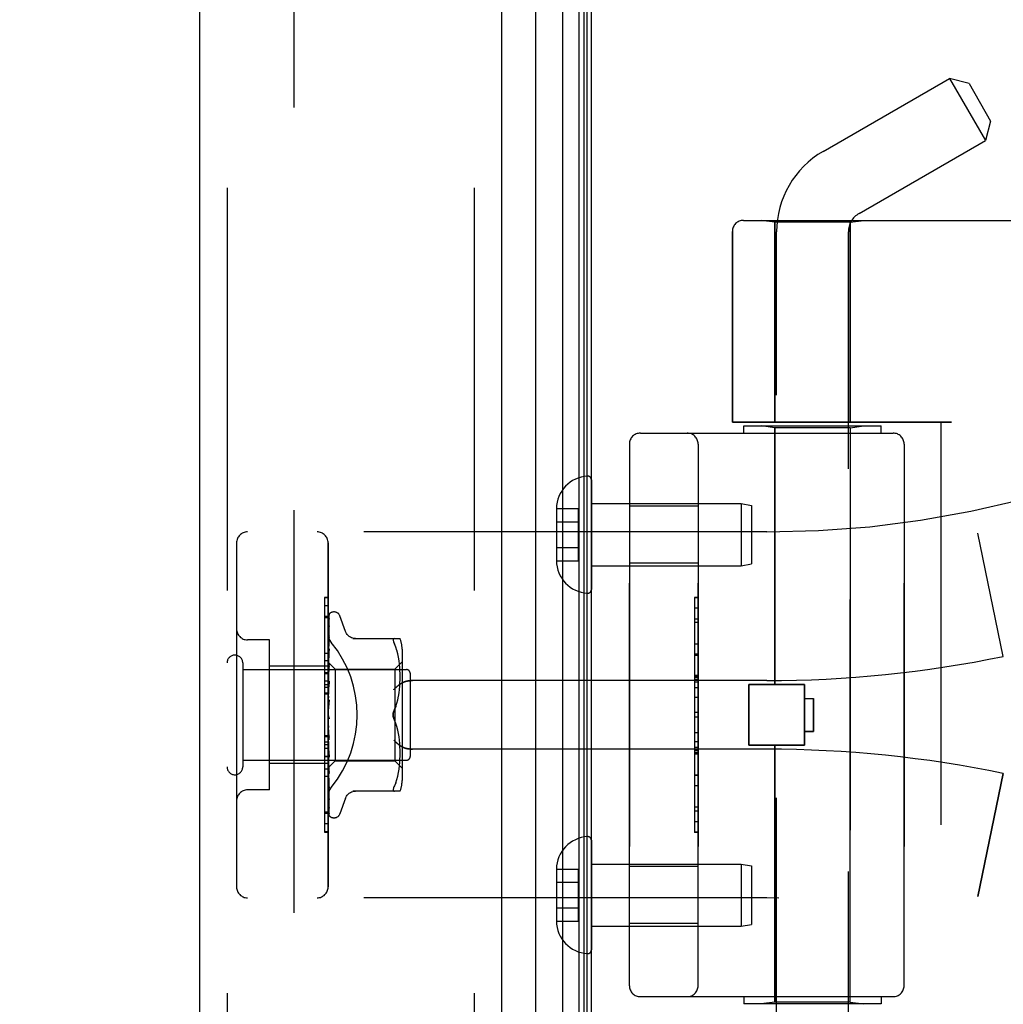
# Model space of a CAD drawing. Header units: inches. Extents: x 0 to 200, y 0 to 129.
# Tile 260 of 276: x 105.4 to 108.09, y 71.77 to 74.46. Entities that reach past the tile are written whole.
import ezdxf

# ---------------------------------------------------------------- set-up
doc = ezdxf.new("R2010")
doc.units = ezdxf.units.IN
doc.header["$LTSCALE"] = 11
doc.header["$MEASUREMENT"] = 0
doc.linetypes.add('HIDDEN', pattern=[0.2, 0.1, -0.1])
doc.layers.get('0').update_dxf_attribs({"linetype": 'CONTINUOUS'})
for name, color, linetype in [('DEFAULT_2', 8, 'HIDDEN'), ('DIMENSIONS', 7, 'CONTINUOUS'), ('LEFTHAND_DOOR_ASSEMBLY', 7, 'CONTINUOUS'), ('RIGHTHAND_DOOR_ASSEMBLY', 7, 'CONTINUOUS')]:
    doc.layers.add(name, color=color, linetype=linetype)
doc.styles.get("Standard").update_dxf_attribs({"font": 'arial.ttf'})
doc.dimstyles.new('DIMSTYLE_1', dxfattribs={"dimtxt": 0.882353, "dimasz": 1.176471, "dimexe": 0.09, "dimexo": 0.07, "dimgap": 0.0375, "dimtad": 0, "dimtih": 1, "dimtoh": 1, "dimzin": 4, "dimdsep": 46, "dimtxsty": 'Standard', "dimblk": '_FILLED', "dimblk1": '_FILLED', "dimblk2": '_FILLED', "dimcen": 0.09, "dimadec": 3, "dimazin": 1, "dimtfac": 1, "dimtdec": 3, "dimtofl": 0, "dimtmove": 0, "dimatfit": 3, "dimldrblk": '_FILLED', "dimfxl": 0, "dimtolj": 1, "dimtzin": 4, "dimarcsym": 0})

# ---------------------------------------------------------------- blocks, each defined once
blk = doc.blocks.new('_FILLED')
at = {"color": 0, "linetype": 'ByBlock'}
blk.add_solid([(0, 0), (-1, 0.2), (-1, -0.2)], dxfattribs=at)
blk = doc.blocks.new('*D12')
at = {"layer": 'DIMENSIONS', "color": 2, "linetype": 'Continuous'}
for p, q in [((106.2444, 94.1858), (101.7828, 94.1858)), ((102.8416, 94.1858), (102.8416, 65.0682)), ((102.8416, 34.1858), (102.8416, 63.3034)), ((106.2554, 34.1858), (101.7828, 34.1858))]:
    blk.add_line(p, q, dxfattribs=at)
at = {"layer": 'DIMENSIONS', "color": 2, "linetype": 'Continuous', "xscale": 1.1764705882, "yscale": 1.1764705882, "zscale": 1.1764705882}
for p, rotation in [((102.8416, 94.1858), 90), ((102.8416, 34.1858), 270)]:
    blk.add_blockref('_FILLED', p, dxfattribs=dict(at, rotation=rotation))
at = {"layer": 'DIMENSIONS', "color": 2, "linetype": 'Continuous', "insert": (102.8416, 64.627), "char_height": 0.88235, "width": 3.083315, "attachment_point": 2, "line_spacing_factor": 0.9}
blk.add_mtext('60.00', dxfattribs=at)

msp = doc.modelspace()

# ---------------------------------------------------------------- linework, layer by layer
at = {"color": 3, "linetype": 'Continuous'}
msp.add_line((106.9639, 34.2898), (106.9639, 94.0818), dxfattribs=at)
at = {"layer": 'DEFAULT_2', "color": 8, "linetype": 'HIDDEN'}
msp.add_line((106.1514, 92.9202), (106.1514, 35.4514), dxfattribs=at)
at = {"layer": 'LEFTHAND_DOOR_ASSEMBLY', "color": 8, "linetype": 'HIDDEN'}
for p, q in [((105.9689, 93.8008), (105.9689, 34.5708)), ((106.6439, 93.8008), (106.6439, 34.5708)), ((107.3792, 73.9121), (109.4429, 73.9121)), ((107.4649, 73.9068), (107.4274, 73.9121)), ((107.6709, 73.9068), (107.7084, 73.9121)), ((107.4649, 73.9068), (107.4649, 73.3608)), ((107.6709, 73.9068), (107.4649, 73.9068)), ((107.6709, 73.9068), (107.6709, 73.3608)), ((107.3492, 73.8821), (107.3492, 73.3608)), ((107.9479, 73.3608), (107.3492, 73.3608)), ((107.3804, 73.3308), (107.3804, 73.3508)), ((107.3804, 73.3508), (107.7554, 73.3508)), ((107.4649, 73.3455), (107.4274, 73.3508)), ((107.6709, 73.3455), (107.7084, 73.3508)), ((107.7554, 73.3308), (107.7554, 73.3508)), ((107.9179, 73.3608), (107.9179, 71.7608)), ((107.0979, 73.3308), (107.7879, 73.3308)), ((107.4649, 72.6438), (107.4649, 73.3455)), ((107.6709, 73.3455), (107.4649, 73.3455)), ((107.6709, 71.7761), (107.6709, 73.3455)), ((107.0679, 73.3008), (107.0679, 71.8208)), ((107.2554, 71.8208), (107.2554, 73.3008)), ((107.8179, 73.3008), (107.8179, 71.8208)), ((107.2554, 73.1313), (107.0679, 73.1313)), ((107.4429, 73.0608), (106.0249, 73.0608)), ((108.0889, 72.7208), (108.0191, 73.0574)), ((105.9949, 73.0308), (105.9949, 72.0908)), ((106.2449, 72.0908), (106.2449, 73.0308)), ((107.2554, 72.9753), (107.0679, 72.9753)), ((107.2454, 72.8818), (107.2454, 72.2398)), ((107.2454, 72.8818), (107.2554, 72.8818)), ((107.2554, 72.8815), (107.2454, 72.8815)), ((106.2349, 72.8586), (106.2349, 72.4479)), ((106.2449, 72.8586), (106.2349, 72.8586)), ((106.2449, 72.8301), (106.2349, 72.8301)), ((107.2454, 72.8234), (107.2554, 72.8234)), ((107.2554, 72.8132), (107.2454, 72.8132)), ((106.0849, 72.7658), (106.0249, 72.7658)), ((106.0849, 72.3558), (106.0849, 72.7658)), ((107.2554, 72.7544), (107.2454, 72.7544)), ((106.2449, 72.7088), (106.2349, 72.7088)), ((107.2454, 72.7242), (107.2554, 72.7242)), ((106.2449, 72.6938), (106.0849, 72.6938)), ((106.2449, 72.6527), (106.2349, 72.6527)), ((107.4429, 72.6546), (106.4754, 72.6546)), ((107.2454, 72.6676), (107.2554, 72.6676)), ((107.2454, 72.6674), (107.2554, 72.6674)), ((107.2554, 72.6671), (107.2454, 72.6671)), ((106.2449, 72.6427), (106.2349, 72.6427)), ((106.2449, 72.6355), (106.2349, 72.6355)), ((106.2449, 72.6204), (106.2349, 72.6204)), ((107.3939, 72.4778), (107.3939, 72.6438)), ((107.3939, 72.6438), (107.5459, 72.6438)), ((107.5459, 72.4778), (107.5459, 72.6438)), ((107.2454, 72.6092), (107.2554, 72.6092)), ((107.5459, 72.6058), (107.5709, 72.6058)), ((107.5709, 72.6058), (107.5709, 72.5158)), ((107.2554, 72.5671), (107.2454, 72.5671)), ((107.5709, 72.5158), (107.5459, 72.5158)), ((106.2349, 72.5041), (106.2449, 72.5041)), ((107.2554, 72.4869), (107.2454, 72.4869)), ((107.4429, 72.4671), (106.4754, 72.4671)), ((107.2554, 72.4713), (107.2454, 72.4713)), ((107.2554, 72.4637), (107.2454, 72.4637)), ((107.3939, 72.4778), (107.5459, 72.4778)), ((107.4649, 71.7761), (107.4649, 72.4778)), ((106.2349, 72.4479), (106.2449, 72.4479)), ((106.2349, 72.4475), (106.2349, 72.2402)), ((106.2449, 72.4475), (106.2349, 72.4475)), ((106.2449, 72.4458), (106.2349, 72.4458)), ((107.2554, 72.4583), (107.2454, 72.4583)), ((107.2554, 72.4535), (107.2454, 72.4535)), ((106.2449, 72.4278), (106.0849, 72.4278)), ((106.2449, 72.3924), (106.2349, 72.3924)), ((107.2554, 72.3951), (107.2454, 72.3951)), ((108.0889, 72.4008), (108.0191, 72.0642)), ((106.0849, 72.3558), (106.0249, 72.3558)), ((106.2349, 72.2955), (106.2449, 72.2955)), ((107.2554, 72.2688), (107.2454, 72.2688)), ((106.2449, 72.241), (106.2349, 72.241)), ((106.2349, 72.2402), (106.2449, 72.2402)), ((107.2554, 72.2398), (107.2454, 72.2398)), ((107.2554, 72.1463), (107.0679, 72.1463)), ((107.4429, 72.0608), (106.0249, 72.0608)), ((107.2554, 71.9903), (107.0679, 71.9903)), ((107.0979, 71.7908), (107.7879, 71.7908)), ((107.3804, 71.7908), (107.3804, 71.7708)), ((107.7554, 71.7908), (107.7554, 71.7708)), ((107.7554, 71.7708), (107.3804, 71.7708)), ((107.4649, 71.7761), (107.4274, 71.7708)), ((107.6709, 71.7761), (107.4649, 71.7761)), ((107.6709, 71.7761), (107.7084, 71.7708))]:
    msp.add_line(p, q, dxfattribs=at)
for points in [[(106.2537, 72.7588), (106.2533, 72.7594), (106.2528, 72.76), (106.2523, 72.7606), (106.2519, 72.7612), (106.2514, 72.7619), (106.251, 72.7625), (106.2506, 72.7632), (106.2502, 72.7639), (106.2498, 72.7646), (106.2494, 72.7653), (106.249, 72.766), (106.2486, 72.7668), (106.2483, 72.7675), (106.248, 72.7683), (106.2476, 72.769), (106.2473, 72.7698), (106.247, 72.7706), (106.2468, 72.7713), (106.2465, 72.7721), (106.2463, 72.7729), (106.2461, 72.7737), (106.2459, 72.7745), (106.2457, 72.7753), (106.2455, 72.776), (106.2454, 72.7768), (106.2453, 72.7776), (106.2452, 72.7784), (106.2451, 72.7791), (106.245, 72.7799), (106.245, 72.7807), (106.2449, 72.7814), (106.2449, 72.7822)], [(106.4754, 72.6546), (106.4741, 72.6545), (106.4728, 72.6545), (106.4715, 72.6545), (106.4703, 72.6544), (106.469, 72.6543), (106.4678, 72.6542), (106.4666, 72.654), (106.4654, 72.6539), (106.4642, 72.6537), (106.463, 72.6535), (106.4619, 72.6533), (106.4608, 72.6531), (106.4597, 72.6528), (106.4587, 72.6526), (106.4576, 72.6523), (106.4566, 72.652), (106.4556, 72.6517), (106.4547, 72.6514), (106.4538, 72.6511), (106.4529, 72.6508), (106.452, 72.6505), (106.4512, 72.6501), (106.4504, 72.6498), (106.4496, 72.6494), (106.4488, 72.649), (106.4481, 72.6487), (106.4474, 72.6483), (106.4467, 72.6479), (106.446, 72.6475), (106.4454, 72.6472)], [(106.4241, 72.6296), (106.4247, 72.6301), (106.4252, 72.6307), (106.4257, 72.6312), (106.4263, 72.6318), (106.4268, 72.6324), (106.4274, 72.6329), (106.428, 72.6335), (106.4285, 72.6341), (106.4291, 72.6346), (106.4297, 72.6352), (106.4304, 72.6358), (106.431, 72.6363), (106.4316, 72.6369), (106.4322, 72.6375), (106.4329, 72.638), (106.4335, 72.6385), (106.4342, 72.6391), (106.4348, 72.6396), (106.4355, 72.6402), (106.4362, 72.6407), (106.4368, 72.6412), (106.4375, 72.6417), (106.4381, 72.6422), (106.4388, 72.6427), (106.4395, 72.6432), (106.4401, 72.6437), (106.4408, 72.6441), (106.4415, 72.6446), (106.4421, 72.645), (106.4428, 72.6455), (106.4434, 72.6459), (106.4441, 72.6463), (106.4447, 72.6468), (106.4454, 72.6472)], [(106.4454, 72.4745), (106.4447, 72.4749), (106.4441, 72.4753), (106.4434, 72.4757), (106.4428, 72.4761), (106.4421, 72.4766), (106.4415, 72.477), (106.4408, 72.4775), (106.4401, 72.4779), (106.4395, 72.4784), (106.4388, 72.4789), (106.4381, 72.4794), (106.4375, 72.4799), (106.4368, 72.4804), (106.4362, 72.4809), (106.4355, 72.4814), (106.4348, 72.482), (106.4342, 72.4825), (106.4335, 72.4831), (106.4329, 72.4836), (106.4322, 72.4842), (106.4316, 72.4847), (106.431, 72.4853), (106.4304, 72.4858), (106.4297, 72.4864), (106.4291, 72.487), (106.4285, 72.4875), (106.428, 72.4881), (106.4274, 72.4887), (106.4268, 72.4892), (106.4263, 72.4898), (106.4257, 72.4904), (106.4252, 72.4909), (106.4247, 72.4915), (106.4241, 72.4921)], [(106.4454, 72.4745), (106.446, 72.4741), (106.4467, 72.4737), (106.4474, 72.4733), (106.4481, 72.4729), (106.4488, 72.4726), (106.4496, 72.4722), (106.4504, 72.4718), (106.4512, 72.4715), (106.452, 72.4711), (106.4529, 72.4708), (106.4538, 72.4705), (106.4547, 72.4702), (106.4556, 72.4699), (106.4566, 72.4696), (106.4576, 72.4693), (106.4587, 72.469), (106.4597, 72.4688), (106.4608, 72.4685), (106.4619, 72.4683), (106.463, 72.4681), (106.4642, 72.4679), (106.4654, 72.4677), (106.4666, 72.4676), (106.4678, 72.4674), (106.469, 72.4673), (106.4703, 72.4672), (106.4715, 72.4672), (106.4728, 72.4671), (106.4741, 72.4671), (106.4754, 72.4671)], [(106.2449, 72.3394), (106.2449, 72.3402), (106.245, 72.3409), (106.245, 72.3417), (106.2451, 72.3425), (106.2452, 72.3432), (106.2453, 72.344), (106.2454, 72.3448), (106.2455, 72.3456), (106.2457, 72.3463), (106.2459, 72.3471), (106.2461, 72.3479), (106.2463, 72.3487), (106.2465, 72.3495), (106.2468, 72.3503), (106.247, 72.351), (106.2473, 72.3518), (106.2476, 72.3526), (106.248, 72.3533), (106.2483, 72.3541), (106.2486, 72.3548), (106.249, 72.3556), (106.2494, 72.3563), (106.2498, 72.357), (106.2502, 72.3577), (106.2506, 72.3584), (106.251, 72.3591), (106.2514, 72.3597), (106.2519, 72.3604), (106.2523, 72.361), (106.2528, 72.3616), (106.2533, 72.3622), (106.2537, 72.3628)]]:
    msp.add_lwpolyline(points, dxfattribs=at)
for centre, radius, start, end in [((107.3792, 73.8821), 0.03, 90, 180), ((107.4429, 75.8359), 2.7751, 270, 316.1116), ((107.0979, 73.3008), 0.03, 90, 180), ((107.2254, 73.3008), 0.03, 0, 90), ((107.7879, 73.3008), 0.03, 0, 90), ((106.0249, 73.0308), 0.03, 90, 180), ((106.2149, 73.0308), 0.03, 0, 90), ((106.0249, 72.7958), 0.03, 180, 270), ((107.4429, 75.8359), 3.1814, 270, 281.7157), ((107.4429, 69.2857), 3.1814, 78.2843, 90), ((106.0249, 72.3258), 0.03, 90, 180), ((106.0249, 72.0908), 0.03, 180, 270), ((106.2149, 72.0908), 0.03, 270, 360), ((107.4429, 69.2857), 2.7751, 43.8884, 90), ((107.0979, 71.8208), 0.03, 180, 270), ((107.2254, 71.8208), 0.03, 270, 360), ((107.7879, 71.8208), 0.03, 270, 360)]:
    msp.add_arc(centre, radius, start, end, dxfattribs=at)
msp.add_ellipse((106.0119, 72.5608), major_axis=(0, 0.3125), ratio=1, start_param=-2.256904, end_param=-0.884689, dxfattribs=at)
at = {"layer": 'RIGHTHAND_DOOR_ASSEMBLY', "color": 7, "linetype": 'Continuous'}
for p, q in [((106.8862, 34.5204), (106.8862, 93.8512)), ((106.811, 93.8228), (106.811, 34.5488)), ((106.9296, 93.8422), (106.9296, 34.5294)), ((106.9433, 93.8355), (106.9433, 34.5361)), ((106.952, 93.8331), (106.952, 34.5385))]:
    msp.add_line(p, q, dxfattribs=at)
at = {"layer": 'RIGHTHAND_DOOR_ASSEMBLY', "color": 3, "linetype": 'Continuous'}
for p, q in [((105.8939, 93.8008), (105.8939, 34.5708)), ((106.7189, 93.8008), (106.7189, 34.5708))]:
    msp.add_line(p, q, dxfattribs=at)
at = {"layer": 'RIGHTHAND_DOOR_ASSEMBLY', "color": 8, "linetype": 'HIDDEN'}
for p, q in [((105.9689, 93.8008), (105.9689, 34.5708)), ((106.6439, 93.8008), (106.6439, 34.5708)), ((107.5969, 74.1008), (107.9421, 74.3)), ((107.9421, 74.3), (108.0401, 74.1303)), ((107.9953, 74.2858), (107.9421, 74.3)), ((107.9953, 74.2858), (108.0543, 74.1836)), ((108.0543, 74.1836), (108.04, 74.1303)), ((107.6949, 73.931), (108.0401, 74.1303)), ((107.3792, 73.9121), (109.4429, 73.9121)), ((107.4649, 73.9068), (107.4274, 73.9121)), ((107.6709, 73.9068), (107.7084, 73.9121)), ((107.4649, 73.3608), (107.4649, 73.9068)), ((107.6709, 73.9068), (107.4649, 73.9068)), ((107.6709, 73.3608), (107.6709, 73.9068)), ((107.3492, 73.3608), (107.3492, 73.8821)), ((107.4699, 71.2343), (107.4699, 73.8808)), ((107.6659, 71.0328), (107.6659, 73.8808)), ((107.3492, 73.3608), (107.9479, 73.3608)), ((107.3804, 73.3308), (107.3804, 73.3508)), ((107.3804, 73.3508), (107.7554, 73.3508)), ((107.4649, 73.3455), (107.4274, 73.3508)), ((107.6709, 73.3455), (107.7084, 73.3508)), ((107.7554, 73.3308), (107.7554, 73.3508)), ((107.9179, 73.3608), (107.9179, 71.7608)), ((107.0979, 73.3308), (107.7879, 73.3308)), ((107.4649, 73.3455), (107.4649, 72.6438)), ((107.6709, 73.3455), (107.4649, 73.3455)), ((107.6709, 73.3455), (107.6709, 71.7761)), ((107.0679, 71.8208), (107.0679, 73.3008)), ((107.2554, 73.3008), (107.2554, 71.8208)), ((107.8179, 71.8208), (107.8179, 73.3008)), ((106.9639, 73.2032), (106.9639, 72.9034)), ((106.9639, 73.1383), (107.3731, 73.1383)), ((107.3731, 73.1383), (107.3731, 72.9683)), ((107.3731, 73.1383), (107.4014, 73.1333)), ((107.4014, 73.1333), (107.4014, 72.9733)), ((106.8684, 73.1244), (106.8684, 73.1233)), ((106.8684, 73.1244), (106.9284, 73.1244)), ((106.8684, 73.1233), (106.8684, 72.9833)), ((106.9284, 72.9822), (106.9284, 73.1244)), ((107.2554, 73.1313), (107.0679, 73.1313)), ((106.8684, 73.0883), (106.9284, 73.0883)), ((107.4429, 73.0608), (106.0249, 73.0608)), ((108.0889, 72.7208), (108.0191, 73.0574)), ((105.9949, 73.0308), (105.9949, 72.0908)), ((106.2449, 73.0308), (106.2449, 72.0908)), ((106.8684, 73.0183), (106.9284, 73.0183)), ((106.8684, 72.9833), (106.8684, 72.9822)), ((106.8684, 72.9822), (106.9284, 72.9822)), ((107.2554, 72.9753), (107.0679, 72.9753)), ((107.3731, 72.9683), (107.4014, 72.9733)), ((106.9639, 72.9683), (107.3731, 72.9683)), ((106.2349, 72.8814), (106.2349, 72.6741)), ((106.2449, 72.8814), (106.2349, 72.8814)), ((106.2449, 72.8806), (106.2349, 72.8806)), ((107.2454, 72.8818), (107.2454, 72.2399)), ((107.2554, 72.8818), (107.2454, 72.8818)), ((106.2614, 72.8421), (106.2606, 72.8421)), ((107.2554, 72.8528), (107.2454, 72.8528)), ((106.2449, 72.8261), (106.2349, 72.8261)), ((106.2457, 72.7036), (106.2476, 72.8324)), ((106.2457, 72.7036), (106.2476, 72.8318)), ((106.2457, 72.6985), (106.2476, 72.8232)), ((106.2457, 72.6984), (106.2476, 72.8214)), ((106.2476, 72.8224), (106.2469, 72.8212)), ((106.2484, 72.8347), (106.2479, 72.834)), ((106.2925, 72.7888), (106.2771, 72.8311)), ((106.2457, 72.6884), (106.2476, 72.8045)), ((106.2457, 72.6882), (106.2476, 72.8016)), ((106.2476, 72.8045), (106.2476, 72.8049)), ((106.2476, 72.8016), (106.2476, 72.8021)), ((106.0849, 72.7658), (106.0249, 72.7658)), ((106.0849, 72.3558), (106.0849, 72.7658)), ((106.2456, 72.7604), (106.2449, 72.7547)), ((106.2464, 72.7674), (106.2456, 72.7604)), ((106.2457, 72.6737), (106.2476, 72.777)), ((106.2457, 72.6734), (106.2476, 72.7731)), ((106.2476, 72.777), (106.2476, 72.777)), ((106.2476, 72.777), (106.2476, 72.777)), ((106.2476, 72.7731), (106.2476, 72.7731)), ((106.3122, 72.7691), (106.4414, 72.7691)), ((106.4238, 72.7684), (106.4248, 72.7689)), ((106.426, 72.7691), (106.4248, 72.7689)), ((106.2349, 72.7292), (106.2449, 72.7292)), ((106.2468, 72.7343), (106.2455, 72.7221)), ((106.2457, 72.6549), (106.2476, 72.7416)), ((106.2457, 72.6545), (106.2476, 72.7368)), ((106.2476, 72.7415), (106.2468, 72.7343)), ((106.2476, 72.7416), (106.2476, 72.7415)), ((106.4296, 72.7461), (106.426, 72.7546)), ((106.4327, 72.7372), (106.4296, 72.7461)), ((106.4352, 72.7279), (106.4327, 72.7373)), ((106.447, 72.7404), (106.447, 72.3812)), ((106.0119, 72.7028), (106.0119, 72.4188)), ((106.2455, 72.7221), (106.2449, 72.7158)), ((106.2449, 72.7051), (106.2639, 72.6861)), ((106.2449, 72.7015), (106.2457, 72.6986)), ((106.2457, 72.7036), (106.2457, 72.7037)), ((106.2457, 72.7036), (106.2457, 72.7036)), ((106.427, 72.6861), (106.447, 72.7061)), ((106.4372, 72.7183), (106.4352, 72.7279)), ((106.4387, 72.7088), (106.4372, 72.7184)), ((106.4398, 72.6994), (106.4387, 72.7088)), ((107.2554, 72.7265), (107.2454, 72.7265)), ((106.0119, 72.6848), (106.4589, 72.6848)), ((106.2449, 72.6938), (106.0849, 72.6938)), ((106.2449, 72.6758), (106.2349, 72.6758)), ((106.2449, 72.693), (106.2457, 72.6885)), ((106.2449, 72.6846), (106.2457, 72.6882)), ((106.2464, 72.6869), (106.2449, 72.6713)), ((106.2449, 72.6796), (106.2457, 72.6738)), ((106.2457, 72.6326), (106.2476, 72.6997)), ((106.2457, 72.6984), (106.2457, 72.6986)), ((106.2457, 72.6985), (106.2457, 72.6984)), ((106.2457, 72.6322), (106.2476, 72.6942)), ((106.2457, 72.6882), (106.2457, 72.6885)), ((106.2457, 72.6884), (106.2457, 72.6882)), ((106.2476, 72.6994), (106.2464, 72.6869)), ((106.2476, 72.6997), (106.2476, 72.6994)), ((106.2639, 72.6861), (106.2639, 72.4356)), ((106.2639, 72.6861), (106.427, 72.6861)), ((106.427, 72.6861), (106.427, 72.4356)), ((106.4406, 72.6905), (106.4398, 72.6995)), ((106.4411, 72.6818), (106.4406, 72.6906)), ((106.4414, 72.6735), (106.4411, 72.6819)), ((106.4689, 72.6748), (106.4689, 72.4468)), ((106.2349, 72.6741), (106.2449, 72.6741)), ((106.2349, 72.6737), (106.2349, 72.263)), ((106.2449, 72.6737), (106.2349, 72.6737)), ((106.2449, 72.6683), (106.2457, 72.6734)), ((106.2449, 72.662), (106.2457, 72.655)), ((106.2449, 72.6482), (106.2457, 72.6546)), ((106.2476, 72.6524), (106.2449, 72.6229)), ((106.2457, 72.6734), (106.2457, 72.6738)), ((106.2457, 72.6737), (106.2457, 72.6734)), ((106.2457, 72.6545), (106.2457, 72.655)), ((106.2457, 72.6549), (106.2457, 72.6546)), ((106.2457, 72.6078), (106.2476, 72.6527)), ((106.2476, 72.6527), (106.2476, 72.6524)), ((106.4406, 72.6392), (106.4411, 72.6483)), ((106.4411, 72.6481), (106.4414, 72.6569)), ((106.4414, 72.6651), (106.4414, 72.6736)), ((106.4414, 72.6567), (106.4414, 72.6653)), ((107.4429, 72.6546), (106.4754, 72.6546)), ((107.2554, 72.6681), (107.2454, 72.6681)), ((107.2554, 72.6633), (107.2454, 72.6633)), ((107.2554, 72.6579), (107.2454, 72.6579)), ((107.2554, 72.6503), (107.2454, 72.6503)), ((106.2449, 72.6407), (106.2457, 72.6328)), ((106.2449, 72.6249), (106.2457, 72.6323)), ((106.2457, 72.6072), (106.2476, 72.6467)), ((106.2457, 72.6325), (106.2457, 72.6328)), ((106.2457, 72.6326), (106.2457, 72.6323)), ((106.2457, 72.6322), (106.2457, 72.6325)), ((106.4372, 72.6114), (106.4387, 72.621)), ((106.4387, 72.6208), (106.4398, 72.6303)), ((106.4398, 72.6301), (106.4406, 72.6394)), ((107.2554, 72.6347), (107.2454, 72.6347)), ((107.3939, 72.6438), (107.3939, 72.4778)), ((107.5459, 72.6438), (107.3939, 72.6438)), ((107.5459, 72.6438), (107.5459, 72.4778)), ((106.2449, 72.6175), (106.2349, 72.6175)), ((106.2449, 72.6165), (106.2457, 72.608)), ((106.2449, 72.5992), (106.2457, 72.6075)), ((106.2476, 72.6022), (106.2449, 72.5722)), ((106.2457, 72.6072), (106.2457, 72.608)), ((106.2457, 72.6078), (106.2457, 72.6075)), ((106.4327, 72.5928), (106.4352, 72.6021)), ((106.4352, 72.6021), (106.4372, 72.6116)), ((107.5459, 72.6058), (107.5709, 72.6058)), ((107.5709, 72.5158), (107.5709, 72.6058)), ((106.2449, 72.5903), (106.2457, 72.5815)), ((106.2457, 72.5803), (106.2462, 72.585)), ((106.4297, 72.584), (106.426, 72.5754)), ((106.2449, 72.5631), (106.2457, 72.5542)), ((106.2449, 72.5573), (106.2451, 72.5569)), ((106.2449, 72.5448), (106.2457, 72.5537)), ((106.246, 72.5551), (106.2461, 72.555)), ((106.4297, 72.5376), (106.426, 72.5462)), ((107.2554, 72.5545), (107.2454, 72.5545)), ((106.2449, 72.5358), (106.2457, 72.5272)), ((106.2449, 72.518), (106.2457, 72.5267)), ((106.2476, 72.494), (106.2449, 72.5239)), ((106.2457, 72.5276), (106.2457, 72.5267)), ((106.2476, 72.5), (106.2457, 72.5276)), ((106.2457, 72.527), (106.2457, 72.5272)), ((106.2476, 72.4938), (106.2457, 72.527)), ((106.4327, 72.5287), (106.4297, 72.5376)), ((106.4352, 72.5195), (106.4327, 72.5288)), ((106.4372, 72.51), (106.4352, 72.5195)), ((107.5459, 72.5158), (107.5709, 72.5158)), ((106.2449, 72.5012), (106.2349, 72.5012)), ((106.2449, 72.4861), (106.2349, 72.4861)), ((106.2449, 72.5093), (106.2457, 72.5014)), ((106.2449, 72.4927), (106.2457, 72.501)), ((106.2457, 72.5016), (106.2457, 72.501)), ((106.2476, 72.4506), (106.2457, 72.5016)), ((106.2457, 72.5011), (106.2457, 72.5014)), ((106.2476, 72.4449), (106.2457, 72.5011)), ((106.2476, 72.494), (106.2476, 72.4938)), ((106.4387, 72.5006), (106.4372, 72.5102)), ((106.4398, 72.4913), (106.4387, 72.5008)), ((106.4406, 72.4822), (106.4398, 72.4915)), ((107.2454, 72.5124), (107.2554, 72.5124)), ((106.2449, 72.4789), (106.2349, 72.4789)), ((106.2449, 72.4689), (106.2349, 72.4689)), ((106.2449, 72.4848), (106.2457, 72.4778)), ((106.2449, 72.4698), (106.2457, 72.4774)), ((106.2449, 72.4741), (106.2476, 72.4452)), ((106.2449, 72.4629), (106.2457, 72.4571)), ((106.2476, 72.4054), (106.2457, 72.4779)), ((106.2457, 72.4779), (106.2457, 72.4774)), ((106.2457, 72.4775), (106.2457, 72.4778)), ((106.2476, 72.4002), (106.2457, 72.4775)), ((106.4411, 72.4733), (106.4406, 72.4824)), ((106.4414, 72.4647), (106.4411, 72.4735)), ((106.4414, 72.4563), (106.4414, 72.4649)), ((107.4429, 72.4671), (106.4754, 72.4671)), ((107.5459, 72.4778), (107.3939, 72.4778)), ((107.4649, 72.4778), (107.4649, 71.7761)), ((106.0119, 72.4368), (106.4589, 72.4368)), ((106.2449, 72.4503), (106.2457, 72.4568)), ((106.2449, 72.4446), (106.2457, 72.4402)), ((106.2449, 72.4347), (106.2457, 72.4399)), ((106.2476, 72.3658), (106.2457, 72.4572)), ((106.2457, 72.4572), (106.2457, 72.4568)), ((106.2457, 72.4568), (106.2457, 72.4571)), ((106.2476, 72.3614), (106.2457, 72.4568)), ((106.2476, 72.3332), (106.2457, 72.4403)), ((106.2457, 72.4403), (106.2457, 72.4399)), ((106.2457, 72.44), (106.2457, 72.4402)), ((106.2476, 72.3298), (106.2457, 72.44)), ((106.2457, 72.4173), (106.2639, 72.4356)), ((106.2476, 72.4452), (106.2476, 72.4449)), ((106.2639, 72.4356), (106.427, 72.4356)), ((106.427, 72.4356), (106.447, 72.4156)), ((106.4406, 72.431), (106.4411, 72.4398)), ((106.4411, 72.4397), (106.4414, 72.4482)), ((106.4414, 72.448), (106.4414, 72.4565)), ((107.2554, 72.4545), (107.2454, 72.4545)), ((107.2454, 72.4542), (107.2554, 72.4542)), ((107.2454, 72.454), (107.2554, 72.454)), ((106.2449, 72.4278), (106.0849, 72.4278)), ((106.2449, 72.4128), (106.2349, 72.4128)), ((106.2449, 72.4306), (106.2457, 72.4277)), ((106.2449, 72.4238), (106.2457, 72.4275)), ((106.2449, 72.4166), (106.2457, 72.4173)), ((106.2476, 72.3089), (106.2457, 72.4277)), ((106.2457, 72.4277), (106.2457, 72.4275)), ((106.2457, 72.4275), (106.2457, 72.4277)), ((106.2476, 72.3066), (106.2457, 72.4275)), ((106.2476, 72.2926), (106.2457, 72.42)), ((106.2457, 72.42), (106.2457, 72.4199)), ((106.2457, 72.4199), (106.2457, 72.42)), ((106.2457, 72.4173), (106.2457, 72.4173)), ((106.2476, 72.2882), (106.2457, 72.4173)), ((106.2464, 72.4124), (106.2476, 72.4004)), ((106.4372, 72.4032), (106.4387, 72.4128)), ((106.4387, 72.4128), (106.4398, 72.4222)), ((106.4398, 72.4221), (106.4406, 72.4311)), ((106.2449, 72.3856), (106.2455, 72.3796)), ((106.2455, 72.3796), (106.2464, 72.372)), ((106.2476, 72.4004), (106.2476, 72.4002)), ((106.4296, 72.3755), (106.4327, 72.3844)), ((106.4327, 72.3843), (106.4352, 72.3937)), ((106.4352, 72.3937), (106.4372, 72.4033)), ((107.2454, 72.3974), (107.2554, 72.3974)), ((108.0191, 72.0642), (108.0889, 72.4008)), ((106.0849, 72.3558), (106.0249, 72.3558)), ((106.2476, 72.3615), (106.2476, 72.3614)), ((106.4414, 72.3525), (106.3122, 72.3525)), ((106.4296, 72.3755), (106.426, 72.3671)), ((107.2554, 72.3672), (107.2454, 72.3672)), ((106.2476, 72.3296), (106.2476, 72.3298)), ((106.2925, 72.3328), (106.2771, 72.2905)), ((106.2477, 72.3059), (106.2476, 72.3066)), ((107.2554, 72.3084), (107.2454, 72.3084)), ((107.2454, 72.2982), (107.2554, 72.2982)), ((106.2449, 72.2915), (106.2349, 72.2915)), ((106.249, 72.2843), (106.2492, 72.2841)), ((106.2614, 72.2796), (106.2606, 72.2796)), ((106.2449, 72.263), (106.2349, 72.263)), ((106.9639, 72.2182), (106.9639, 71.9184)), ((107.2554, 72.2401), (107.2454, 72.2401)), ((107.2454, 72.2399), (107.2554, 72.2399)), ((106.8684, 72.1394), (106.8684, 72.1383)), ((106.8684, 72.1394), (106.9284, 72.1394)), ((106.8684, 72.1383), (106.8684, 71.9983)), ((106.9284, 71.9972), (106.9284, 72.1394)), ((106.9639, 72.1533), (107.3731, 72.1533)), ((107.2554, 72.1463), (107.0679, 72.1463)), ((107.3731, 72.1533), (107.3731, 71.9833)), ((107.3731, 72.1533), (107.4014, 72.1483)), ((107.4014, 72.1483), (107.4014, 71.9883)), ((106.8684, 72.1033), (106.9284, 72.1033)), ((107.4429, 72.0608), (106.0249, 72.0608)), ((106.8684, 72.0333), (106.9284, 72.0333)), ((106.8684, 71.9983), (106.8684, 71.9972)), ((106.8684, 71.9972), (106.9284, 71.9972)), ((106.9639, 71.9833), (107.3731, 71.9833)), ((107.2554, 71.9903), (107.0679, 71.9903)), ((107.3731, 71.9833), (107.4014, 71.9883)), ((107.0979, 71.7908), (107.7879, 71.7908)), ((107.3804, 71.7908), (107.3804, 71.7708)), ((107.7554, 71.7908), (107.7554, 71.7708)), ((107.7554, 71.7708), (107.3804, 71.7708)), ((107.4649, 71.7761), (107.4274, 71.7708)), ((107.6709, 71.7761), (107.4649, 71.7761)), ((107.6709, 71.7761), (107.7084, 71.7708))]:
    msp.add_line(p, q, dxfattribs=at)
for points in [[(106.2483, 72.8352), (106.2478, 72.8343), (106.2472, 72.833), (106.2467, 72.8316), (106.2462, 72.8302), (106.2458, 72.8286), (106.2453, 72.827), (106.2449, 72.8254)], [(106.2479, 72.834), (106.2476, 72.8337), (106.2474, 72.8333), (106.2471, 72.8329), (106.2468, 72.8324), (106.2465, 72.8319), (106.2462, 72.8313), (106.2459, 72.8307), (106.2456, 72.8301), (106.2453, 72.8295), (106.245, 72.8288), (106.2449, 72.8286)], [(106.2458, 72.833), (106.2457, 72.8329), (106.2453, 72.832), (106.2449, 72.831)], [(106.2477, 72.8243), (106.2474, 72.8229), (106.2469, 72.8209), (106.2465, 72.8188), (106.246, 72.8167), (106.2456, 72.8145), (106.2452, 72.8122), (106.2449, 72.8104)], [(106.2469, 72.8212), (106.2466, 72.8207), (106.2463, 72.8201), (106.2461, 72.8196), (106.2458, 72.819), (106.2455, 72.8184), (106.2452, 72.8177), (106.245, 72.817), (106.2449, 72.8169)], [(106.2476, 72.8324), (106.2476, 72.8331), (106.2477, 72.8337), (106.2479, 72.8342), (106.2481, 72.8347), (106.2483, 72.8352)], [(106.2476, 72.8318), (106.2476, 72.8323), (106.2477, 72.8329), (106.2478, 72.8334), (106.248, 72.8339), (106.2481, 72.8343), (106.2483, 72.8345), (106.2484, 72.8347), (106.2484, 72.8347)], [(106.2476, 72.8232), (106.2476, 72.8236), (106.2477, 72.8241), (106.2477, 72.8243)], [(106.2478, 72.8228), (106.2478, 72.8228), (106.2478, 72.8229), (106.2478, 72.8228), (106.2477, 72.8226), (106.2476, 72.8224)], [(106.2476, 72.8214), (106.2476, 72.8219), (106.2477, 72.8223), (106.2477, 72.8226), (106.2478, 72.8228)], [(106.2484, 72.8347), (106.2484, 72.8348), (106.2484, 72.8347)], [(106.2476, 72.8049), (106.2473, 72.803), (106.2468, 72.8001), (106.2464, 72.7973), (106.246, 72.7944), (106.2456, 72.7915), (106.2452, 72.7886), (106.2449, 72.7866)], [(106.2464, 72.7994), (106.2461, 72.7988), (106.2457, 72.798), (106.2454, 72.7973), (106.2451, 72.7965), (106.2449, 72.796)], [(106.2449, 72.7822), (106.2449, 72.7814), (106.245, 72.7807), (106.245, 72.7799), (106.2451, 72.7791), (106.2452, 72.7784), (106.2453, 72.7776), (106.2454, 72.7768), (106.2455, 72.776), (106.2457, 72.7753), (106.2459, 72.7745), (106.2461, 72.7737), (106.2463, 72.7729), (106.2465, 72.7721), (106.2468, 72.7713), (106.247, 72.7706), (106.2473, 72.7698), (106.2476, 72.769), (106.248, 72.7683), (106.2483, 72.7675), (106.2486, 72.7668), (106.249, 72.766), (106.2494, 72.7653), (106.2498, 72.7646), (106.2502, 72.7639), (106.2506, 72.7632), (106.251, 72.7625), (106.2514, 72.7619), (106.2519, 72.7612), (106.2523, 72.7606), (106.2528, 72.76), (106.2533, 72.7594), (106.2537, 72.7588)], [(106.2476, 72.8021), (106.2476, 72.8021), (106.2476, 72.802), (106.2475, 72.8018), (106.2474, 72.8015), (106.2472, 72.8011), (106.247, 72.8006), (106.2464, 72.7994)], [(106.3201, 72.7691), (106.3164, 72.7694), (106.3127, 72.7701), (106.3092, 72.7712), (106.3058, 72.7729), (106.3026, 72.7749), (106.2998, 72.7773), (106.2973, 72.7801), (106.2951, 72.7831), (106.2934, 72.7864), (106.2927, 72.7883)], [(106.2476, 72.7731), (106.2476, 72.7731), (106.2476, 72.773), (106.2475, 72.7727), (106.2473, 72.7723), (106.2471, 72.7718), (106.2469, 72.7712), (106.2466, 72.7705), (106.2462, 72.7698), (106.2459, 72.769), (106.2455, 72.7682), (106.2452, 72.7673), (106.2449, 72.7667)], [(106.2476, 72.777), (106.2473, 72.7745), (106.2464, 72.7674)], [(106.4238, 72.7684), (106.4231, 72.7676), (106.4227, 72.7665), (106.4226, 72.7652), (106.4227, 72.7637), (106.4231, 72.7619), (106.4238, 72.7597), (106.4248, 72.7573), (106.426, 72.7546)], [(106.2458, 72.732), (106.2454, 72.7312), (106.2451, 72.7304), (106.2449, 72.73)], [(106.2476, 72.7368), (106.2476, 72.7366), (106.2475, 72.7363), (106.2474, 72.7359), (106.2472, 72.7354), (106.247, 72.7348), (106.2467, 72.7341), (106.2464, 72.7334), (106.2458, 72.732)], [(106.2449, 72.705), (106.2451, 72.7047), (106.2453, 72.7044), (106.2455, 72.704), (106.2457, 72.7037)], [(106.2449, 72.7047), (106.2452, 72.7044), (106.2454, 72.7041), (106.2456, 72.7039), (106.2457, 72.7037), (106.2457, 72.7036), (106.2457, 72.7036)], [(106.2449, 72.704), (106.2452, 72.7038), (106.2454, 72.7037), (106.2456, 72.7036), (106.2457, 72.7036), (106.2457, 72.7036), (106.2457, 72.7036)], [(106.2449, 72.7032), (106.2451, 72.7034), (106.2453, 72.7035), (106.2455, 72.7036), (106.2457, 72.7036)], [(106.2449, 72.7001), (106.2452, 72.6997), (106.2454, 72.6993), (106.2456, 72.699), (106.2457, 72.6988), (106.2457, 72.6986), (106.2457, 72.6985)], [(106.2449, 72.6964), (106.2451, 72.6969), (106.2453, 72.6974), (106.2455, 72.6979), (106.2457, 72.6984)], [(106.2449, 72.6982), (106.2452, 72.6981), (106.2454, 72.6981), (106.2456, 72.6981), (106.2457, 72.6982), (106.2457, 72.6984)], [(106.2449, 72.6905), (106.2452, 72.69), (106.2454, 72.6896), (106.2456, 72.6892), (106.2457, 72.6888), (106.2457, 72.6885), (106.2457, 72.6884)], [(106.2463, 72.6903), (106.2456, 72.6889), (106.2453, 72.6881), (106.2449, 72.6873)], [(106.2449, 72.6875), (106.2452, 72.6875), (106.2454, 72.6876), (106.2456, 72.6877), (106.2457, 72.6879), (106.2457, 72.6882)], [(106.2449, 72.6762), (106.2452, 72.6757), (106.2454, 72.6751), (106.2456, 72.6747), (106.2457, 72.6742), (106.2457, 72.6738), (106.2457, 72.6737)], [(106.2476, 72.6942), (106.2476, 72.6941), (106.2475, 72.6936), (106.2474, 72.6931), (106.2472, 72.6925), (106.247, 72.6918), (106.2467, 72.6911), (106.2463, 72.6903)], [(106.2449, 72.6721), (106.2452, 72.6722), (106.2454, 72.6724), (106.2456, 72.6727), (106.2457, 72.673), (106.2457, 72.6734)], [(106.2449, 72.6578), (106.2452, 72.6572), (106.2454, 72.6566), (106.2456, 72.656), (106.2457, 72.6555), (106.2457, 72.655), (106.2457, 72.6549)], [(106.2449, 72.6527), (106.2452, 72.653), (106.2454, 72.6533), (106.2456, 72.6536), (106.2457, 72.654), (106.2457, 72.6545)], [(106.4454, 72.6472), (106.446, 72.6475), (106.4467, 72.6479), (106.4474, 72.6483), (106.4481, 72.6487), (106.4488, 72.649), (106.4496, 72.6494), (106.4504, 72.6498), (106.4512, 72.6501), (106.452, 72.6505), (106.4529, 72.6508), (106.4538, 72.6511), (106.4547, 72.6514), (106.4556, 72.6517), (106.4566, 72.652), (106.4576, 72.6523), (106.4587, 72.6526), (106.4597, 72.6528), (106.4608, 72.6531), (106.4619, 72.6533), (106.463, 72.6535), (106.4642, 72.6537), (106.4654, 72.6539), (106.4666, 72.654), (106.4678, 72.6542), (106.469, 72.6543), (106.4703, 72.6544), (106.4715, 72.6545), (106.4728, 72.6545), (106.4741, 72.6545), (106.4754, 72.6546)], [(106.2476, 72.6467), (106.2475, 72.6461), (106.2474, 72.6454), (106.2472, 72.6447), (106.2469, 72.6441), (106.2466, 72.6434), (106.2463, 72.6427), (106.246, 72.6421), (106.2456, 72.6415), (106.2453, 72.6409), (106.245, 72.6403), (106.2449, 72.6402)], [(106.2449, 72.6358), (106.2452, 72.6352), (106.2454, 72.6346), (106.2456, 72.634), (106.2457, 72.6334), (106.2457, 72.6328), (106.2457, 72.6326)], [(106.2449, 72.63), (106.2452, 72.6303), (106.2454, 72.6307), (106.2456, 72.6311), (106.2457, 72.6316), (106.2457, 72.632), (106.2457, 72.6322)], [(106.4454, 72.6472), (106.4447, 72.6468), (106.4441, 72.6463), (106.4434, 72.6459), (106.4428, 72.6455), (106.4421, 72.645), (106.4415, 72.6446), (106.4408, 72.6441), (106.4401, 72.6437), (106.4395, 72.6432), (106.4388, 72.6427), (106.4381, 72.6422), (106.4375, 72.6417), (106.4368, 72.6412), (106.4362, 72.6407), (106.4355, 72.6402), (106.4348, 72.6396), (106.4342, 72.6391), (106.4335, 72.6385), (106.4329, 72.638), (106.4322, 72.6375), (106.4316, 72.6369), (106.431, 72.6363), (106.4304, 72.6358), (106.4297, 72.6352), (106.4291, 72.6346), (106.4285, 72.6341), (106.428, 72.6335), (106.4274, 72.6329), (106.4268, 72.6324), (106.4263, 72.6318), (106.4257, 72.6312), (106.4252, 72.6307), (106.4247, 72.6301), (106.4241, 72.6296)], [(106.2449, 72.6111), (106.2452, 72.6105), (106.2454, 72.6099), (106.2456, 72.6093), (106.2457, 72.6086), (106.2457, 72.6081), (106.2457, 72.6078)], [(106.2449, 72.6048), (106.2452, 72.6053), (106.2454, 72.6057), (106.2456, 72.6063), (106.2457, 72.6068), (106.2457, 72.6072)], [(106.2475, 72.5958), (106.2475, 72.5954), (106.2473, 72.5947), (106.2471, 72.5941), (106.2469, 72.5935), (106.2466, 72.593), (106.2463, 72.5925), (106.2461, 72.5921), (106.2458, 72.5917), (106.2455, 72.5913), (106.2453, 72.5909), (106.245, 72.5905), (106.2449, 72.5904)], [(106.2462, 72.585), (106.2472, 72.5931), (106.2475, 72.5957)], [(106.2449, 72.5846), (106.2452, 72.584), (106.2454, 72.5834), (106.2456, 72.5828), (106.2457, 72.5822), (106.2457, 72.5816), (106.2457, 72.581)], [(106.2449, 72.578), (106.2452, 72.5785), (106.2454, 72.5791), (106.2456, 72.5797), (106.2457, 72.5803)], [(106.2457, 72.5803), (106.2457, 72.5809), (106.2457, 72.5815)], [(106.4226, 72.5608), (106.4227, 72.5632), (106.423, 72.5656), (106.4234, 72.5681), (106.4241, 72.5706), (106.425, 72.573), (106.426, 72.5754)], [(106.4235, 72.5685), (106.4232, 72.5669), (106.4229, 72.5654), (106.4227, 72.5638), (106.4226, 72.5623), (106.4226, 72.5608)], [(106.426, 72.5754), (106.4254, 72.5741), (106.4249, 72.5728), (106.4244, 72.5714), (106.4239, 72.57)], [(106.426, 72.5754), (106.4297, 72.584), (106.4327, 72.5929)], [(106.2449, 72.5565), (106.2451, 72.5562), (106.2453, 72.556), (106.2454, 72.5558), (106.2455, 72.5557), (106.2456, 72.5556), (106.2456, 72.5556)], [(106.2449, 72.5506), (106.2452, 72.5512), (106.2454, 72.5518), (106.2456, 72.5524), (106.2457, 72.553), (106.2457, 72.5536), (106.2457, 72.5542)], [(106.2465, 72.5545), (106.2463, 72.5548), (106.246, 72.5552), (106.2458, 72.5556), (106.2456, 72.556), (106.2453, 72.5565), (106.2451, 72.5569)], [(106.2451, 72.5569), (106.2452, 72.5567), (106.2454, 72.5562), (106.2456, 72.5555), (106.2457, 72.5549), (106.2457, 72.5543), (106.2457, 72.5537)], [(106.2456, 72.5556), (106.2457, 72.5555), (106.2458, 72.5554), (106.2458, 72.5554)], [(106.2457, 72.5555), (106.2457, 72.5555), (106.2459, 72.5552)], [(106.2459, 72.5553), (106.2459, 72.5553), (106.246, 72.5552)], [(106.2459, 72.5552), (106.2461, 72.5551), (106.2463, 72.5548), (106.2465, 72.5545)], [(106.2462, 72.5549), (106.2463, 72.5548), (106.2463, 72.5547), (106.2464, 72.5546), (106.2465, 72.5545)], [(106.2465, 72.5545), (106.2467, 72.5542), (106.2469, 72.5538), (106.2471, 72.5533), (106.2473, 72.5528), (106.2475, 72.5522), (106.2475, 72.5516), (106.2476, 72.551), (106.2476, 72.5504)], [(106.4226, 72.5608), (106.4226, 72.5589), (106.4228, 72.557), (106.4231, 72.555), (106.4235, 72.5531)], [(106.426, 72.5462), (106.425, 72.5486), (106.4241, 72.551), (106.4234, 72.5535), (106.423, 72.556), (106.4227, 72.5584), (106.4226, 72.5608)], [(106.424, 72.5513), (106.4246, 72.5495), (106.4253, 72.5478), (106.426, 72.5462)], [(106.2449, 72.53), (106.2452, 72.5296), (106.2454, 72.529), (106.2456, 72.5285), (106.2457, 72.5279), (106.2457, 72.5276)], [(106.2449, 72.5236), (106.2452, 72.5242), (106.2454, 72.5248), (106.2456, 72.5254), (106.2457, 72.526), (106.2457, 72.5266), (106.2457, 72.527)], [(106.2449, 72.5061), (106.2451, 72.5059), (106.2454, 72.5054), (106.246, 72.5044)], [(106.2449, 72.5039), (106.2452, 72.5035), (106.2454, 72.5031), (106.2456, 72.5026), (106.2457, 72.5021), (106.2457, 72.5016)], [(106.2449, 72.4979), (106.2452, 72.4985), (106.2454, 72.4991), (106.2456, 72.4997), (106.2457, 72.5003), (106.2457, 72.5009), (106.2457, 72.5011)], [(106.246, 72.5044), (106.2462, 72.5039), (106.2465, 72.5033), (106.2468, 72.5027), (106.2471, 72.5021), (106.2473, 72.5014), (106.2475, 72.5008), (106.2476, 72.5001), (106.2476, 72.5)], [(106.4241, 72.4921), (106.4247, 72.4915), (106.4252, 72.4909), (106.4257, 72.4904), (106.4263, 72.4898), (106.4268, 72.4892), (106.4274, 72.4887), (106.428, 72.4881), (106.4285, 72.4875), (106.4291, 72.487), (106.4297, 72.4864), (106.4304, 72.4858), (106.431, 72.4853), (106.4316, 72.4847), (106.4322, 72.4842), (106.4329, 72.4836), (106.4335, 72.4831), (106.4342, 72.4825), (106.4348, 72.482), (106.4355, 72.4814), (106.4362, 72.4809), (106.4368, 72.4804), (106.4375, 72.4799), (106.4381, 72.4794), (106.4388, 72.4789), (106.4395, 72.4784), (106.4401, 72.4779), (106.4408, 72.4775), (106.4415, 72.477), (106.4421, 72.4766), (106.4428, 72.4761), (106.4434, 72.4757), (106.4441, 72.4753), (106.4447, 72.4749), (106.4454, 72.4745)], [(106.2449, 72.4799), (106.2452, 72.4796), (106.2454, 72.4792), (106.2456, 72.4788), (106.2457, 72.4783), (106.2457, 72.4779)], [(106.2449, 72.4744), (106.2452, 72.475), (106.2454, 72.4756), (106.2456, 72.4762), (106.2457, 72.4768), (106.2457, 72.4773), (106.2457, 72.4775)], [(106.4754, 72.4671), (106.4741, 72.4671), (106.4728, 72.4671), (106.4715, 72.4672), (106.4703, 72.4672), (106.469, 72.4673), (106.4678, 72.4674), (106.4666, 72.4676), (106.4654, 72.4677), (106.4642, 72.4679), (106.463, 72.4681), (106.4619, 72.4683), (106.4608, 72.4685), (106.4597, 72.4688), (106.4587, 72.469), (106.4576, 72.4693), (106.4566, 72.4696), (106.4556, 72.4699), (106.4547, 72.4702), (106.4538, 72.4705), (106.4529, 72.4708), (106.452, 72.4711), (106.4512, 72.4715), (106.4504, 72.4718), (106.4496, 72.4722), (106.4488, 72.4726), (106.4481, 72.4729), (106.4474, 72.4733), (106.4467, 72.4737), (106.446, 72.4741), (106.4454, 72.4745)], [(106.2449, 72.4587), (106.2452, 72.4585), (106.2454, 72.4583), (106.2456, 72.458), (106.2457, 72.4576), (106.2457, 72.4572)], [(106.2449, 72.4574), (106.2452, 72.4568), (106.2456, 72.4561)], [(106.2449, 72.4541), (106.2452, 72.4547), (106.2454, 72.4553), (106.2456, 72.4558), (106.2457, 72.4563), (106.2457, 72.4567), (106.2457, 72.4568)], [(106.2449, 72.4413), (106.2452, 72.4412), (106.2454, 72.4411), (106.2456, 72.4409), (106.2457, 72.4406), (106.2457, 72.4403)], [(106.2449, 72.4377), (106.2452, 72.4382), (106.2454, 72.4387), (106.2456, 72.4391), (106.2457, 72.4396), (106.2457, 72.4399), (106.2457, 72.44)], [(106.2456, 72.4561), (106.2462, 72.4548), (106.2466, 72.4541), (106.2469, 72.4534), (106.2472, 72.4526), (106.2474, 72.4519), (106.2475, 72.4513), (106.2476, 72.4507), (106.2476, 72.4506)], [(106.2449, 72.4282), (106.2452, 72.4282), (106.2454, 72.4282), (106.2456, 72.4281), (106.2457, 72.4279), (106.2457, 72.4277)], [(106.2449, 72.4257), (106.2452, 72.4261), (106.2454, 72.4265), (106.2456, 72.4269), (106.2457, 72.4272), (106.2457, 72.4275), (106.2457, 72.4275)], [(106.2449, 72.4274), (106.2452, 72.425), (106.2464, 72.4124)], [(106.2449, 72.4212), (106.2451, 72.4208), (106.2453, 72.4205), (106.2455, 72.4202), (106.2457, 72.42)], [(106.2449, 72.4198), (106.2452, 72.42), (106.2454, 72.4201), (106.2456, 72.4201), (106.2457, 72.4201), (106.2457, 72.42)], [(106.2449, 72.4177), (106.2451, 72.4182), (106.2453, 72.4187), (106.2455, 72.4193), (106.2457, 72.4199)], [(106.2449, 72.4186), (106.2452, 72.4189), (106.2454, 72.4192), (106.2456, 72.4195), (106.2457, 72.4197), (106.2457, 72.4199), (106.2457, 72.4199)], [(106.2449, 72.4168), (106.2451, 72.4169), (106.2453, 72.417), (106.2455, 72.4171), (106.2457, 72.4173)], [(106.2449, 72.4123), (106.245, 72.4121), (106.2453, 72.4113), (106.2457, 72.4105)], [(106.2457, 72.4105), (106.2465, 72.4089), (106.2468, 72.4081), (106.2471, 72.4074), (106.2473, 72.4067), (106.2475, 72.4062), (106.2475, 72.4057), (106.2476, 72.4054)], [(106.2449, 72.3724), (106.2451, 72.3719), (106.2455, 72.3711), (106.2458, 72.3703), (106.2465, 72.3688)], [(106.2537, 72.3628), (106.2533, 72.3622), (106.2528, 72.3616), (106.2523, 72.361), (106.2519, 72.3604), (106.2514, 72.3597), (106.251, 72.3591), (106.2506, 72.3584), (106.2502, 72.3577), (106.2498, 72.357), (106.2494, 72.3563), (106.249, 72.3556), (106.2486, 72.3548), (106.2483, 72.3541), (106.248, 72.3533), (106.2476, 72.3526), (106.2473, 72.3518), (106.247, 72.351), (106.2468, 72.3503), (106.2465, 72.3495), (106.2463, 72.3487), (106.2461, 72.3479), (106.2459, 72.3471), (106.2457, 72.3463), (106.2455, 72.3456), (106.2454, 72.3448), (106.2453, 72.344), (106.2452, 72.3432), (106.2451, 72.3425), (106.245, 72.3417), (106.245, 72.3409), (106.2449, 72.3402), (106.2449, 72.3394)], [(106.2464, 72.372), (106.2468, 72.3681), (106.2476, 72.3615)], [(106.2465, 72.3688), (106.2468, 72.3681), (106.2471, 72.3675), (106.2473, 72.3669), (106.2474, 72.3664), (106.2475, 72.3661), (106.2476, 72.3659), (106.2476, 72.3658), (106.2476, 72.3658)], [(106.2927, 72.3333), (106.2934, 72.3352), (106.2951, 72.3385), (106.2973, 72.3415), (106.2998, 72.3443), (106.3026, 72.3467), (106.3058, 72.3487), (106.3092, 72.3504), (106.3127, 72.3515), (106.3164, 72.3522), (106.3201, 72.3525)], [(106.426, 72.3671), (106.4248, 72.3643), (106.4238, 72.3619), (106.4231, 72.3597), (106.4227, 72.3579), (106.4226, 72.3564), (106.4227, 72.3551), (106.4231, 72.354), (106.4238, 72.3532), (106.4248, 72.3527), (106.426, 72.3525)], [(106.2449, 72.35), (106.2452, 72.3479), (106.2456, 72.3447), (106.246, 72.3415), (106.2464, 72.3383), (106.2468, 72.335), (106.2476, 72.3296)], [(106.2449, 72.3393), (106.245, 72.3391), (106.2454, 72.3382), (106.2457, 72.3373), (106.2461, 72.3365), (106.2467, 72.3351)], [(106.2467, 72.3351), (106.247, 72.3345), (106.2472, 72.334), (106.2474, 72.3336), (106.2475, 72.3334)], [(106.2475, 72.3334), (106.2475, 72.3333), (106.2476, 72.3331), (106.2476, 72.333), (106.2476, 72.3331), (106.2476, 72.3332)], [(106.2449, 72.322), (106.2452, 72.3202), (106.2456, 72.3176), (106.246, 72.315), (106.2464, 72.3125), (106.2469, 72.31), (106.2473, 72.3076), (106.2477, 72.3059)], [(106.2449, 72.3141), (106.2452, 72.3134), (106.2454, 72.3127), (106.2458, 72.312), (106.2461, 72.3113), (106.2464, 72.3107), (106.2467, 72.3101), (106.2472, 72.3091)], [(106.2449, 72.3026), (106.2452, 72.3009), (106.2457, 72.299), (106.2461, 72.2971), (106.2465, 72.2953), (106.247, 72.2936), (106.2475, 72.292), (106.2479, 72.2909)], [(106.2449, 72.2977), (106.2452, 72.297), (106.2455, 72.2963), (106.2458, 72.2956), (106.2461, 72.295), (106.2464, 72.2944), (106.2467, 72.2938), (106.247, 72.2933), (106.2473, 72.2928), (106.2478, 72.2921)], [(106.2472, 72.3091), (106.2474, 72.3087), (106.2476, 72.3083), (106.2477, 72.3081), (106.2477, 72.3081)], [(106.2477, 72.3081), (106.2477, 72.308), (106.2477, 72.3081), (106.2476, 72.3083), (106.2476, 72.3086), (106.2476, 72.3089)], [(106.2449, 72.2923), (106.2454, 72.2907), (106.2459, 72.2894), (106.2464, 72.2882), (106.247, 72.287), (106.2477, 72.2859), (106.2486, 72.2847), (106.2494, 72.2839)], [(106.2449, 72.2908), (106.2451, 72.2904), (106.2452, 72.29), (106.2454, 72.2896), (106.2456, 72.2892), (106.2458, 72.2888), (106.246, 72.2884), (106.2462, 72.2881), (106.2464, 72.2877), (106.2466, 72.2874), (106.2468, 72.2871), (106.247, 72.2867), (106.2472, 72.2864), (106.2474, 72.2862), (106.2476, 72.2859), (106.2478, 72.2856), (106.248, 72.2854), (106.2482, 72.2852), (106.2484, 72.285), (106.2486, 72.2848), (106.2487, 72.2846), (106.2489, 72.2845), (106.249, 72.2843)], [(106.248, 72.2917), (106.248, 72.2917), (106.248, 72.2917), (106.248, 72.2918), (106.2479, 72.2921), (106.2478, 72.2924), (106.2477, 72.2929), (106.2476, 72.2934), (106.2476, 72.2938)], [(106.2479, 72.2909), (106.2478, 72.2909), (106.2477, 72.2914), (106.2476, 72.292), (106.2476, 72.2926)], [(106.2492, 72.2841), (106.2493, 72.2841), (106.2492, 72.2841), (106.2492, 72.2842), (106.2491, 72.2843), (106.2489, 72.2844), (106.2488, 72.2846), (106.2486, 72.2848), (106.2485, 72.2851), (106.2483, 72.2853), (106.2482, 72.2856), (106.2481, 72.2859), (106.248, 72.2861), (106.2479, 72.2864), (106.2478, 72.2868), (106.2477, 72.2871), (106.2476, 72.2874), (106.2476, 72.2877), (106.2476, 72.2881), (106.2476, 72.2882)], [(106.2478, 72.2921), (106.2479, 72.2918), (106.248, 72.2917)]]:
    msp.add_lwpolyline(points, dxfattribs=at)
for centre, radius, start, end in [((107.7239, 73.8808), 0.254, 120, 180), ((107.3792, 73.8821), 0.03, 90, 180), ((107.4429, 75.8359), 2.7751, 270, 316.1116), ((107.7239, 73.8808), 0.058, 120, 180), ((107.0979, 73.3008), 0.03, 90, 180), ((107.2254, 73.3008), 0.03, 0, 90), ((107.7879, 73.3008), 0.03, 0, 90), ((106.9584, 73.1233), 0.09, 93.2246, 179.328), ((106.9539, 73.2032), 0.01, 360, 93.2246), ((106.0249, 73.0308), 0.03, 90, 180), ((106.2149, 73.0308), 0.03, 0, 90), ((106.9584, 72.9833), 0.09, 180.672, 266.7754), ((106.9539, 72.9034), 0.01, 266.7754, 0), ((106.2606, 72.8254), 0.0167, 90, 152.8512), ((106.2614, 72.8254), 0.0167, 20, 90), ((106.0249, 72.7958), 0.03, 180, 270), ((106.3694, 72.7404), 0.0776, 0, 22.0761), ((105.9904, 72.7028), 0.0215, 0, 180), ((107.4429, 75.8359), 3.1814, 270, 281.7157), ((106.4589, 72.6748), 0.01, 0, 90), ((107.4429, 69.2857), 3.1814, 78.2843, 90), ((106.4589, 72.4468), 0.01, 270, 360), ((105.9904, 72.4188), 0.0215, 180, 360), ((106.3694, 72.3812), 0.0776, 337.9239, 360), ((106.0249, 72.3258), 0.03, 90, 180), ((106.2606, 72.2962), 0.0167, 227.7647, 270), ((106.2614, 72.2962), 0.0167, 270, 340), ((106.9584, 72.1383), 0.09, 93.2246, 179.328), ((106.9539, 72.2182), 0.01, 360, 93.2246), ((106.0249, 72.0908), 0.03, 180, 270), ((106.2149, 72.0908), 0.03, 270, 360), ((107.4429, 69.2857), 2.7751, 43.8884, 90), ((106.9584, 71.9983), 0.09, 180.672, 266.7754), ((106.9539, 71.9184), 0.01, 266.7754, 0), ((107.0979, 71.8208), 0.03, 180, 270), ((107.2254, 71.8208), 0.03, 270, 360), ((107.7879, 71.8208), 0.03, 270, 360)]:
    msp.add_arc(centre, radius, start, end, dxfattribs=at)
msp.add_ellipse((106.0119, 72.5608), major_axis=(0, 0.3125), ratio=1, start_param=-2.256904, end_param=-0.884689, dxfattribs=at)

# ---------------------------------------------------------------- dimensions: what is measured, and where the dimension line sits
at = {"layer": 'DIMENSIONS', "color": 2, "linetype": 'Continuous'}
dim = msp.add_linear_dim(base=(102.8416, 94.1858), p1=(106.3254, 34.1858), p2=(106.3144, 94.1858), angle=90, dimstyle='DIMSTYLE_1', dxfattribs=at)
dim.commit()
dim.dimension.update_dxf_attribs({"geometry": '*D12', "text_midpoint": (102.8348, 64.1809), "dimtype": 160})

doc.saveas('drawing.dxf')
